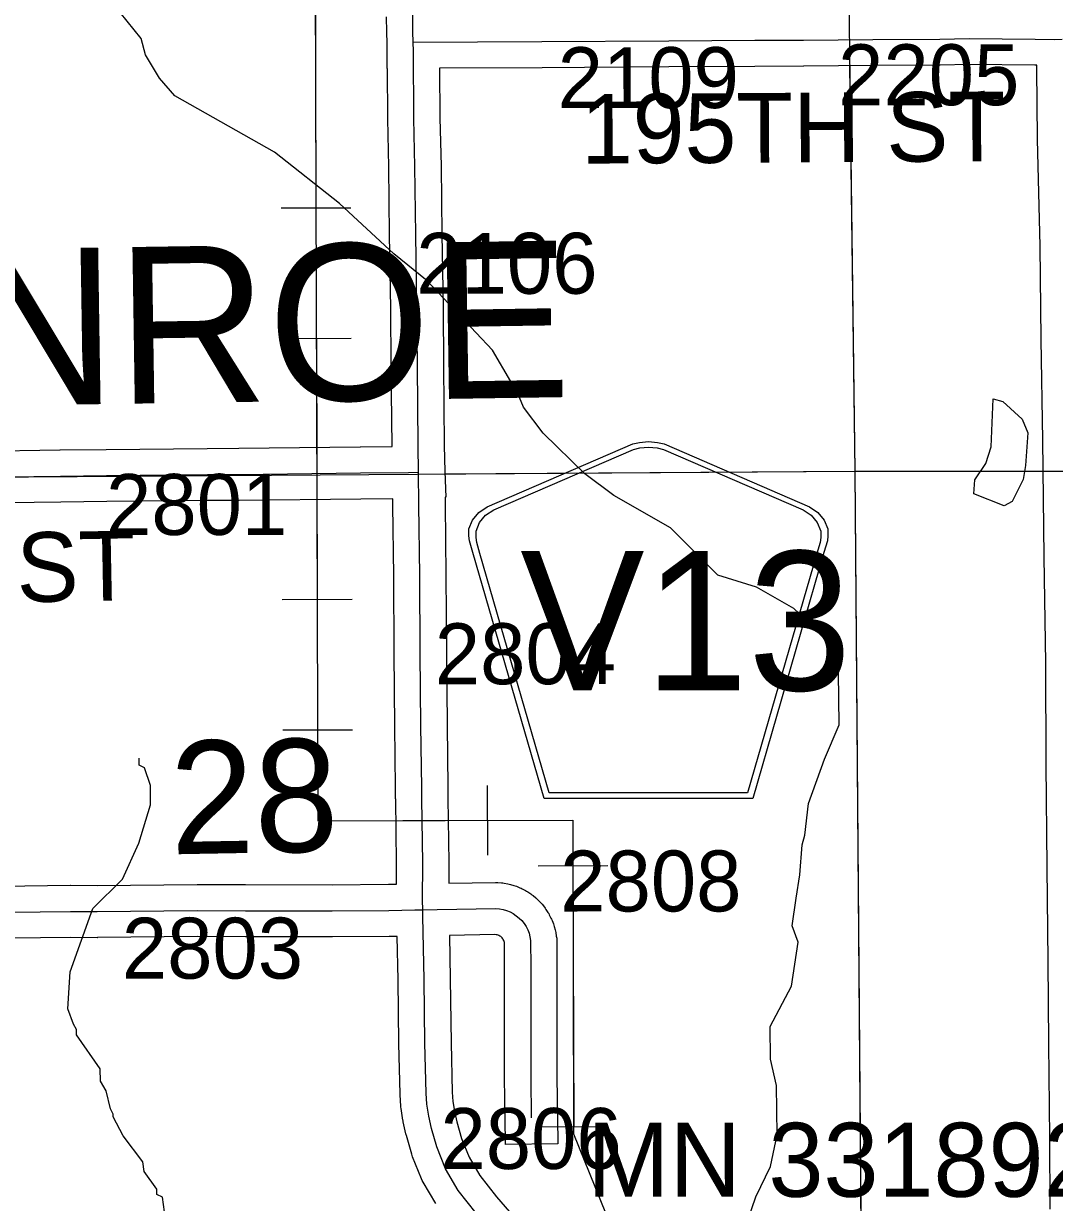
# Model space of a CAD drawing. Extents: x 23.6 to 68.7, y -63 to -29.
# Drawn here: x 52.625 to 53.809, y -44.315 to -42.96 of the extents above; entities that cross this region are included whole.
import ezdxf

# ---------------------------------------------------------------- set-up
doc = ezdxf.new("R2010")
doc.units = 0
for name, color, linetype in [('tdCoHydroRiver', 7, 'Continuous'), ('tdCoPipe', 7, 'Continuous'), ('tdCoSecRdNmbr', 7, 'Continuous'), ('tdCoSecRdTxt', 7, 'Continuous'), ('tdCoSecRteBand', 7, 'Continuous'), ('tdCoSecRteCL', 7, 'Continuous'), ('tdCoSectLine', 7, 'Continuous'), ('tdCoSectLinePart', 7, 'Continuous'), ('tdCoSectNmbr', 7, 'Continuous'), ('tdCoShieldCoRteHrd', 7, 'Continuous'), ('tdCoStrucSecCoName', 7, 'Continuous'), ('tdCoSurfConc', 7, 'Continuous'), ('tdCoSurfGravel', 7, 'Continuous'), ('tdCoTwpNameTxt', 7, 'Continuous')]:
    doc.layers.add(name, color=color, linetype=linetype)

msp = doc.modelspace()

# ---------------------------------------------------------------- linework, layer by layer
at = {"layer": 'tdCoHydroRiver'}
for points in [[(53.4572, -44.3358), (53.4663, -44.3089), (53.4832, -44.2739), (53.4907, -44.2375), (53.49, -44.1807), (53.4833, -44.1508), (53.4828, -44.1129), (53.5075, -44.0668), (53.5148, -44.0162), (53.5082, -43.9974), (53.5126, -43.9657), (53.517, -43.9388), (53.5197, -43.9041), (53.5227, -43.893), (53.527, -43.8566), (53.5453, -43.8059), (53.5622, -43.7662), (53.5614, -43.7063), (53.5548, -43.6795), (53.5483, -43.6685), (53.51, -43.6327), (53.4671, -43.608), (53.4227, -43.5943), (53.3684, -43.5397), (53.3032, -43.5027), (53.2697, -43.4778), (53.2218, -43.4311), (53.1993, -43.4013), (53.1928, -43.3856), (53.1848, -43.3778), (53.1848, -43.3715), (53.1638, -43.3355), (53.0886, -43.2559), (53.0503, -43.2248), (52.9881, -43.1672), (52.9131, -43.1081), (52.7987, -43.0432), (52.7811, -43.0229), (52.765, -42.9963), (52.76, -42.9774), (52.7199, -42.9274)], [(53.7516, -43.5145), (53.7167, -43.5007), (53.7181, -43.4849), (53.7305, -43.4658), (53.7366, -43.4468), (53.7391, -43.3915), (53.7501, -43.3945), (53.7725, -43.4148), (53.779, -43.4305), (53.7763, -43.4684), (53.7734, -43.4842), (53.761, -43.5096), (53.7516, -43.5145)], [(52.7983, -44.4103), (52.7844, -44.3094), (52.778, -44.3063), (52.7779, -44.3), (52.7635, -44.2797), (52.7618, -44.2687), (52.7393, -44.2389), (52.728, -44.217), (52.7279, -44.2138), (52.7247, -44.2076), (52.7197, -44.1871), (52.7133, -44.1761), (52.7131, -44.1619), (52.6858, -44.1228), (52.6857, -44.1165), (52.6825, -44.1102), (52.6759, -44.0929), (52.6786, -44.0503), (52.7045, -43.9773), (52.7388, -43.9438), (52.7572, -43.9025), (52.7709, -43.8581), (52.7706, -43.836), (52.764, -43.8156), (52.7577, -43.8125), (52.7576, -43.8046)]]:
    msp.add_lwpolyline(points, dxfattribs=at)
at = {"layer": 'tdCoPipe'}
for p, q in [((52.9208, -43.1722), (53.001, -43.1719)), ((52.9213, -43.3222), (53.0014, -43.3219)), ((52.9222, -43.6222), (53.0024, -43.6219)), ((52.9227, -43.7722), (53.0028, -43.7719)), ((53.1585, -43.9161), (53.1582, -43.836)), ((53.2161, -43.9283), (53.2962, -43.9281)), ((53.217, -44.2283), (53.2972, -44.2281))]:
    msp.add_line(p, q, dxfattribs=at)
for points in [[(52.4125, -33.3783), (52.4125, -33.9227), (53.0838, -33.9227), (53.0838, -35.2802), (53.0129, -35.3697), (53.1181, -36.0507), (52.9101, -36.041), (52.9033, -36.1872), (53.0987, -36.2321), (53.0891, -36.3846), (52.8642, -36.4209), (52.9072, -39.2537), (53.109, -39.3713), (52.8864, -39.8114), (52.675, -39.81), (52.6969, -41.5585), (52.9567, -41.8295), (52.963, -43.8767), (53.2559, -43.8758), (53.257, -44.2366), (53.3311, -44.4201), (53.4237, -44.4145), (53.4283, -45.5761)], [(52.96, -42.872), (52.9609, -43.172)], [(52.9614, -43.322), (52.9623, -43.622)], [(52.9628, -43.772), (52.9631, -43.8767), (53.1583, -43.876)], [(53.2562, -43.9282), (53.2571, -44.2282)]]:
    msp.add_lwpolyline(points, dxfattribs=at)
at = {"layer": 'tdCoSecRteBand'}
for points in [[(52.5741, -43.4517), (52.6668, -43.4504), (52.6668, -43.4504), (52.6669, -43.4504), (52.72, -43.4497), (52.72, -43.4497), (52.72, -43.4497), (52.8358, -43.4486), (52.8359, -43.4486), (52.8359, -43.4486), (52.8722, -43.4484), (53.0118, -43.4468), (53.0119, -43.4468), (53.012, -43.4468), (53.0483, -43.4465), (53.0483, -43.4464), (53.0483, -43.4461), (53.0483, -43.446), (53.0483, -43.4459), (53.0475, -43.3537), (53.0475, -43.3536), (53.0475, -43.3536), (53.047, -43.2877), (53.0455, -43.2032), (53.0455, -43.2031), (53.0455, -43.203), (53.0446, -43.125), (53.0434, -43.0699), (53.0434, -43.0697), (53.0434, -43.0695), (53.043, -43.012), (53.0429, -43.012), (53.0427, -42.9823), (53.0424, -42.9705), (53.0424, -42.9703), (53.0424, -42.9703), (53.042, -42.9525)], [(53.8044, -44.3232), (53.804, -44.2411), (53.8029, -44.1329), (53.8029, -44.1328), (53.8029, -44.1328), (53.8022, -44.0378), (53.8011, -43.9302), (53.8011, -43.9302), (53.8011, -43.9301), (53.8001, -43.8121), (53.8001, -43.812), (53.8001, -43.812), (53.7994, -43.6949), (53.7975, -43.5736), (53.7975, -43.5735), (53.7975, -43.5734), (53.7961, -43.439), (53.7942, -43.3234), (53.7942, -43.3233), (53.7942, -43.3232), (53.7932, -43.2162), (53.7899, -43.0932), (53.7899, -43.0929), (53.7899, -43.0926), (53.7894, -43.0123), (53.7893, -43.0091), (53.7893, -43.0091), (53.7892, -43.0082), (53.7872, -43.0082), (53.7871, -43.0082), (53.7871, -43.0082), (53.7116, -43.0074), (53.6781, -43.0081), (53.6779, -43.0081), (53.6777, -43.0081), (53.601, -43.0084), (53.5216, -43.0094), (53.5214, -43.0094), (53.5213, -43.0094), (53.4653, -43.0095), (53.3665, -43.01), (53.2207, -43.011), (53.2207, -43.011), (53.2207, -43.011), (53.103, -43.0117), (53.1034, -43.0689), (53.1046, -43.1239), (53.1046, -43.124), (53.1046, -43.1242), (53.1055, -43.2022), (53.107, -43.2868), (53.107, -43.2869), (53.107, -43.2871), (53.1075, -43.3532), (53.1083, -43.4453), (53.1088, -43.4751), (53.11, -43.5046), (53.1092, -43.5046), (53.1093, -43.5129), (53.1093, -43.513), (53.1093, -43.513), (53.1103, -43.5944), (53.1103, -43.5945), (53.1103, -43.5946), (53.1108, -43.6836), (53.1116, -43.767), (53.1124, -43.8379), (53.1124, -43.8381), (53.1124, -43.8382), (53.1124, -43.851), (53.1136, -43.9247), (53.1136, -43.925), (53.1136, -43.9253), (53.1135, -43.9483), (53.1671, -43.9475), (53.1685, -43.9475), (53.1699, -43.9476), (53.1741, -43.9479), (53.1756, -43.948), (53.1771, -43.9483), (53.1813, -43.9491), (53.1828, -43.9493), (53.1843, -43.9498), (53.1883, -43.9509), (53.1898, -43.9514), (53.1912, -43.9519), (53.1951, -43.9535), (53.1966, -43.9541), (53.1979, -43.9548), (53.2017, -43.9568), (53.203, -43.9575), (53.2043, -43.9584), (53.2078, -43.9607), (53.2091, -43.9616), (53.2103, -43.9625), (53.2135, -43.9652), (53.2147, -43.9662), (53.2158, -43.9673), (53.2187, -43.9703), (53.2198, -43.9714), (53.2208, -43.9726), (53.2234, -43.9759), (53.2244, -43.9771), (53.2252, -43.9784), (53.2275, -43.982), (53.2283, -43.9833), (53.229, -43.9846), (53.2309, -43.9884), (53.2316, -43.9898), (53.2322, -43.9912), (53.2337, -43.9951), (53.2343, -43.9966), (53.2347, -43.998), (53.2358, -44.0021), (53.2362, -44.0036), (53.2364, -44.0051), (53.2371, -44.0093), (53.2375, -44.0116), (53.2375, -44.014), (53.2377, -44.0446), (53.2377, -44.0447), (53.2377, -44.0447), (53.2377, -44.1719), (53.2383, -44.2178), (53.2388, -44.2478), (53.1788, -44.2486), (53.1783, -44.2186), (53.1777, -44.1726), (53.1777, -44.1724), (53.1777, -44.1722), (53.1777, -44.0448), (53.1775, -44.0167), (53.1775, -44.0164), (53.1772, -44.0153), (53.1767, -44.0142), (53.1762, -44.0132), (53.1756, -44.0122), (53.1749, -44.0113), (53.1741, -44.0105), (53.1732, -44.0098), (53.1722, -44.0091), (53.1712, -44.0086), (53.1702, -44.0081), (53.169, -44.0078), (53.1679, -44.0076), (53.1666, -44.0075), (53.1143, -44.0083), (53.1152, -44.0583), (53.1152, -44.0584), (53.1152, -44.0585), (53.1161, -44.1318), (53.1175, -44.1884), (53.1182, -44.1992), (53.12, -44.2104), (53.1227, -44.2228), (53.1281, -44.2418), (53.1369, -44.2634), (53.1492, -44.2844), (53.1682, -44.3087), (53.1933, -44.3376)], [(52.5738, -43.9521), (52.6784, -43.9508), (52.6787, -43.9508), (52.6789, -43.9508), (52.7095, -43.951), (52.8243, -43.9498), (52.8245, -43.9498), (52.8247, -43.9498), (52.8801, -43.95), (52.9795, -43.9501), (53.0444, -43.9496), (53.0535, -43.9495), (53.0536, -43.9254), (53.0525, -43.8517), (53.0524, -43.8514), (53.0524, -43.8512), (53.0524, -43.8384), (53.0516, -43.7677), (53.0516, -43.7677), (53.0516, -43.7677), (53.0508, -43.6841), (53.0508, -43.6841), (53.0508, -43.684), (53.0503, -43.595), (53.0493, -43.5138), (53.0492, -43.5065), (53.0124, -43.5068), (52.8728, -43.5084), (52.8726, -43.5084), (52.8725, -43.5084), (52.8363, -43.5086), (52.7207, -43.5097), (52.6676, -43.5104), (52.575, -43.5117)], [(53.0985, -44.3165), (53.084, -44.2919), (53.0829, -44.29), (53.0821, -44.288), (53.0719, -44.2628), (53.0713, -44.2613), (53.0709, -44.2598), (53.0648, -44.2384), (53.0645, -44.2375), (53.0643, -44.2366), (53.0612, -44.2225), (53.061, -44.2216), (53.0609, -44.2207), (53.0587, -44.2072), (53.0585, -44.2059), (53.0584, -44.2045), (53.0576, -44.1916), (53.0576, -44.1911), (53.0576, -44.1905), (53.0561, -44.1331), (53.0561, -44.1329), (53.0561, -44.1327), (53.0552, -44.0593), (53.0543, -44.0095), (53.0452, -44.0096), (53.0451, -44.0096), (53.045, -44.0096), (52.9799, -44.0101), (52.9797, -44.0101), (52.9796, -44.0101), (52.88, -44.01), (52.8799, -44.01), (52.8799, -44.01), (52.8247, -44.0098), (52.7098, -44.0109), (52.7096, -44.011), (52.7094, -44.011), (52.6789, -44.0108), (52.5748, -44.0121)]]:
    msp.add_lwpolyline(points, dxfattribs=at)
at = {"layer": 'tdCoSecRteCL'}
for points in [[(53.0727, -42.9818), (53.0724, -42.9698), (53.0718, -42.8922), (53.0708, -42.8235), (53.0701, -42.8099), (53.0696, -42.7466), (53.0688, -42.6816), (53.0681, -42.6119), (53.067, -42.5404), (53.0668, -42.4993), (53.0665, -42.4848)], [(53.0727, -42.9818), (53.2205, -42.981), (53.3663, -42.98), (53.4651, -42.9795), (53.5212, -42.9794), (53.6008, -42.9784), (53.6776, -42.9781), (53.7114, -42.9774), (53.7874, -42.9782), (53.8099, -42.9784), (53.8182, -42.9781)], [(53.0788, -43.4759), (53.0783, -43.4456), (53.0775, -43.3534), (53.077, -43.2873), (53.0755, -43.2026), (53.0746, -43.1245), (53.0734, -43.0693), (53.0729, -42.9919), (53.0727, -42.9818)], [(52.0956, -43.4914), (52.1637, -43.4899), (52.2076, -43.4891), (52.3241, -43.4868), (52.4147, -43.4848), (52.4553, -43.484), (52.5745, -43.4817), (52.6672, -43.4804), (52.7203, -43.4797), (52.8361, -43.4786), (52.8724, -43.4784), (53.0121, -43.4768), (53.0674, -43.4764), (53.0788, -43.4759)], [(53.0837, -43.9789), (53.0834, -43.9679), (53.0836, -43.9252), (53.0824, -43.8512), (53.0824, -43.8382), (53.0816, -43.7674), (53.0808, -43.6839), (53.0803, -43.5947), (53.0793, -43.5134), (53.0788, -43.4759)], [(51.9052, -43.9989), (51.9143, -43.9984), (51.9797, -43.9962), (52.1042, -43.992), (52.1321, -43.9916), (52.2099, -43.9903), (52.2937, -43.988), (52.3176, -43.9874), (52.4369, -43.9849), (52.5011, -43.9839), (52.5742, -43.9821), (52.6788, -43.9808), (52.7095, -43.981), (52.8246, -43.9798), (52.88, -43.98), (52.9796, -43.9801), (53.0447, -43.9796), (53.0745, -43.9791), (53.0837, -43.9789), (53.0837, -43.9789)], [(53.0837, -43.9789), (53.1001, -43.9785), (53.1676, -43.9775), (53.1718, -43.9778), (53.1759, -43.9786), (53.18, -43.9798), (53.1839, -43.9813), (53.1876, -43.9833), (53.1911, -43.9857), (53.1944, -43.9884), (53.1974, -43.9914), (53.2, -43.9947), (53.2023, -43.9982), (53.2042, -44.002), (53.2057, -44.0059), (53.2068, -44.01), (53.2075, -44.0142), (53.2077, -44.0447), (53.2077, -44.1722), (53.2083, -44.2182)], [(53.2941, -44.5001), (53.288, -44.4925), (53.2766, -44.4781), (53.2533, -44.451), (53.2215, -44.4145), (53.1707, -44.3574), (53.1451, -44.3278), (53.1244, -44.3014), (53.1099, -44.2767), (53.0997, -44.2515), (53.0936, -44.2302), (53.0905, -44.216), (53.0884, -44.2025), (53.0875, -44.1897), (53.0861, -44.1323), (53.0852, -44.0589), (53.0839, -43.9867), (53.0837, -43.9789)]]:
    msp.add_lwpolyline(points, dxfattribs=at)
at = {"layer": 'tdCoSectLine'}
for points in [[(53.5673, -42.4798), (53.58, -43.4748)], [(52.5742, -43.4817), (53.58, -43.4748)], [(53.58, -43.4748), (54.5772, -43.4748)], [(53.58, -43.4748), (53.5882, -44.4737)]]:
    msp.add_lwpolyline(points, dxfattribs=at)
at = {"layer": 'tdCoSectLinePart'}
for points in [[(53.5741, -43.0083), (53.58, -43.4748)], [(53.1085, -43.478), (53.58, -43.4748)], [(53.58, -43.4748), (53.7962, -43.4748)], [(53.58, -43.4748), (53.5879, -44.4437)]]:
    msp.add_lwpolyline(points, dxfattribs=at)
at = {"layer": 'tdCoShieldCoRteHrd'}
for points in [[(53.2232, -43.851), (53.1412, -43.5681), (53.1373, -43.5549), (53.1366, -43.549), (53.1366, -43.5412), (53.1409, -43.5309), (53.1481, -43.5224), (53.1577, -43.5157), (53.325, -43.4434), (53.3325, -43.4417), (53.3429, -43.4408), (53.3534, -43.4417), (53.3609, -43.4434), (53.5281, -43.5157), (53.5377, -43.5224), (53.545, -43.5309), (53.5492, -43.5412), (53.5492, -43.549), (53.5485, -43.5549), (53.5446, -43.5681), (53.4627, -43.851)], [(53.229, -43.8446), (53.1493, -43.5694), (53.1456, -43.5567), (53.1449, -43.5511), (53.1449, -43.5436), (53.1489, -43.5337), (53.1559, -43.5255), (53.1651, -43.5191), (53.3257, -43.4497), (53.3329, -43.4481), (53.3429, -43.4472), (53.3529, -43.4481), (53.3602, -43.4497), (53.5207, -43.5191), (53.5299, -43.5255), (53.5369, -43.5337), (53.541, -43.5436), (53.541, -43.5511), (53.5403, -43.5567), (53.5366, -43.5694), (53.4568, -43.8446)]]:
    msp.add_lwpolyline(points, close=True, dxfattribs=at)
at = {"layer": 'tdCoSurfConc'}
msp.add_lwpolyline([(53.1451, -44.3278), (53.1244, -44.3014), (53.1099, -44.2767), (53.0997, -44.2515), (53.0936, -44.2302), (53.0905, -44.216), (53.0884, -44.2025), (53.0875, -44.1897), (53.0861, -44.1323), (53.0852, -44.0589), (53.0839, -43.9867), (53.0837, -43.9789), (53.0834, -43.9679), (53.0836, -43.9252), (53.0824, -43.8512), (53.0824, -43.8382), (53.0816, -43.7674), (53.0808, -43.6839), (53.0803, -43.5947), (53.0793, -43.5134), (53.0788, -43.4759), (53.0783, -43.4456), (53.0775, -43.3534), (53.077, -43.2873), (53.0755, -43.2026), (53.0746, -43.1245), (53.0734, -43.0693), (53.0729, -42.9919), (53.0727, -42.9818), (53.0724, -42.9698), (53.0718, -42.8922)], dxfattribs=at)
at = {"layer": 'tdCoSurfGravel'}
for points in [[(53.0727, -42.9818), (53.2205, -42.981), (53.3663, -42.98), (53.4651, -42.9795), (53.5212, -42.9794), (53.6008, -42.9784), (53.6776, -42.9781), (53.7114, -42.9774), (53.7874, -42.9782), (53.8099, -42.9784)], [(52.0956, -43.4914), (52.1637, -43.4899), (52.2076, -43.4891), (52.3241, -43.4868), (52.4147, -43.4848), (52.4553, -43.484), (52.5745, -43.4817), (52.6672, -43.4804), (52.7203, -43.4797), (52.8361, -43.4786), (52.8724, -43.4784), (53.0121, -43.4768), (53.0674, -43.4764), (53.0788, -43.4759)], [(51.9052, -43.9989), (51.9143, -43.9984), (51.9797, -43.9962), (52.1042, -43.992), (52.1321, -43.9916), (52.2099, -43.9903), (52.2937, -43.988), (52.3176, -43.9874), (52.4369, -43.9849), (52.5011, -43.9839), (52.5742, -43.9821), (52.6788, -43.9808), (52.7095, -43.981), (52.8246, -43.9798), (52.88, -43.98), (52.9796, -43.9801), (53.0447, -43.9796), (53.0745, -43.9791), (53.0837, -43.9789)], [(53.0837, -43.9789), (53.0837, -43.9789), (53.1001, -43.9785), (53.1676, -43.9775), (53.1718, -43.9778), (53.1759, -43.9786), (53.18, -43.9798), (53.1839, -43.9813), (53.1876, -43.9833), (53.1911, -43.9857), (53.1944, -43.9884), (53.1974, -43.9914), (53.2, -43.9947), (53.2023, -43.9982), (53.2042, -44.002), (53.2057, -44.0059), (53.2068, -44.01), (53.2075, -44.0142), (53.2077, -44.0447), (53.2077, -44.1722), (53.2083, -44.2182)]]:
    msp.add_lwpolyline(points, dxfattribs=at)

# ---------------------------------------------------------------- texts
at = {"layer": 'tdCoSecRdNmbr'}
for s, rotation, p in [('2109', 0.0406, (53.2387, -43.0575)), ('2205', 0.0408, (53.5609, -43.0542)), ('2106', 0.0404, (53.0762, -43.2709)), ('2801', 0.0402, (52.7197, -43.5481)), ('2804', 0.0404, (53.0975, -43.7197)), ('2808', 0.0405, (53.2416, -43.9809)), ('2803', 0.0402, (52.7379, -44.0581)), ('2806', 0.0404, (53.104, -44.2769))]:
    msp.add_text(s, height=0.07, rotation=rotation, dxfattribs=at).set_placement(p)
at = {"layer": 'tdCoSecRdTxt'}
for s, rotation, p in [('195TH ST', 0.3481, (53.2656, -43.1213)), ('200TH ST', 1.0811, (52.2667, -43.6321))]:
    msp.add_text(s, height=0.08, rotation=rotation, dxfattribs=at).set_placement(p)
at = {"layer": 'tdCoSectNmbr'}
msp.add_text('28', height=0.13, rotation=1.0402, dxfattribs=at).set_placement((52.7943, -43.9152))
at = {"layer": 'tdCoShieldCoRteHrd'}
msp.add_text('V13', height=0.16, dxfattribs=at).set_placement((53.1957, -43.7267))
at = {"layer": 'tdCoStrucSecCoName'}
msp.add_text('MN 331892.0', height=0.085, dxfattribs=at).set_placement((53.2725, -44.3088))
at = {"layer": 'tdCoTwpNameTxt'}
msp.add_text('MONROE', height=0.18, rotation=0.8671, dxfattribs=at).set_placement((52.1715, -43.4059))

doc.saveas('drawing.dxf')
